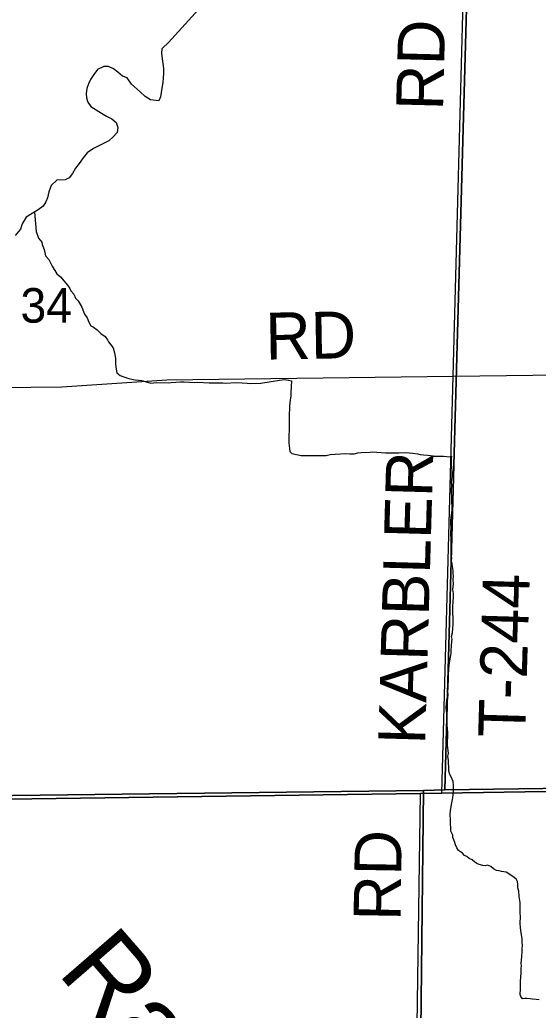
# Model space of a CAD drawing. Extents: x 1588073 to 2013523, y 1090242 to 1357120.
# Drawn here: x 1830205 to 1833520, y 1216746 to 1223082 of the extents above; entities that cross this region are included whole.
import ezdxf

# ---------------------------------------------------------------- set-up
doc = ezdxf.new("R2010")
doc.units = 0
for name, color, linetype in [('GM_X_County_Road', 7, 'Continuous'), ('GM_X_Minor_River', 7, 'Continuous'), ('GM_X_Minor_River_Text', 7, 'Continuous'), ('GM_X_Section', 7, 'Continuous'), ('GM_X_Section_Text', 7, 'Continuous'), ('GM_X_Township', 7, 'Continuous'), ('GM_X_Township_Road', 7, 'Continuous'), ('GM_X_Township_Road_Text', 7, 'Continuous')]:
    doc.layers.add(name, color=color, linetype=linetype)

msp = doc.modelspace()

# ---------------------------------------------------------------- linework, layer by layer
at = {"layer": 'GM_X_County_Road'}
for points in [[(1832903.7, 1218133.9), (1838096.2, 1218216.5), (1843456, 1218284.8)], [(1828830.6, 1218078.6), (1832767, 1218131.7), (1832903.7, 1218133.9)]]:
    msp.add_lwpolyline(points, dxfattribs=at)
at = {"layer": 'GM_X_Minor_River'}
for points in [[(1831403, 1223435.5), (1831389.2, 1223379.3), (1831379.3, 1223357.2), (1831365.4, 1223335.1), (1831353.5, 1223304.9), (1831343.7, 1223278.8), (1831335.8, 1223248.7), (1831331.9, 1223220.6), (1831334.1, 1223192.5), (1831336.2, 1223170.5), (1831348.3, 1223148.5), (1831154.8, 1222937.3)], [(1831159.8, 1222942.2), (1831112.8, 1222896.6), (1831110.5, 1222868.6), (1831116.1, 1222832.4), (1831119.8, 1222802.3), (1831123.4, 1222770.2), (1831123, 1222738.2), (1831120.7, 1222712.1), (1831118.4, 1222682.1), (1831114, 1222644.1), (1831109.7, 1222618), (1831105.3, 1222590), (1831093, 1222564.1), (1831041, 1222570.7), (1831007.2, 1222591.1), (1830973.5, 1222621.5), (1830920, 1222670.2), (1830890.4, 1222710.6), (1830860.5, 1222720.9), (1830832.7, 1222747.3), (1830802.9, 1222769.6), (1830771, 1222784), (1830743, 1222784.3), (1830702.7, 1222764.7), (1830678.3, 1222732.9), (1830655.9, 1222701.1), (1830643.6, 1222673.1), (1830633.2, 1222643.2), (1830628.9, 1222611.2), (1830630.6, 1222583.1), (1830640.3, 1222554.9), (1830658, 1222528.7), (1830727.6, 1222485.8), (1830759.4, 1222465.5), (1830793.3, 1222449.1), (1830821, 1222424.7), (1830830.7, 1222392.5), (1830828.3, 1222362.5), (1830802, 1222334.7), (1830773.6, 1222309), (1830676.9, 1222259.9), (1830636.5, 1222230.3), (1830610.1, 1222198.5), (1830583.7, 1222162.7), (1830561.3, 1222132.8), (1830540.9, 1222099), (1830520.6, 1222071.1), (1830494.4, 1222059.4), (1830442.3, 1222056), (1830405.8, 1222022.3), (1830389.4, 1221982.4), (1830380.9, 1221944.4), (1830370.6, 1221918.4), (1830354.3, 1221890.5), (1830322, 1221866.8), (1830293.7, 1221849.1), (1830245.3, 1221819.6), (1830220.8, 1221777.7), (1830208.4, 1221743.8), (1830175.9, 1221702)], [(1830299.1, 1221852.5), (1830309.2, 1221727.4), (1830323.5, 1221685.4), (1830345.7, 1221659.4), (1830347.7, 1221645.4), (1830359.9, 1221613.3), (1830370.1, 1221571.3), (1830390.3, 1221549.3), (1830412.6, 1221505.3), (1830440.9, 1221457.3), (1830465, 1221437.3), (1830509.4, 1221385.4), (1830525.5, 1221363.4), (1830531.6, 1221347.4), (1830549.8, 1221327.4), (1830561.9, 1221301.4), (1830578, 1221283.4), (1830602.3, 1221243.4), (1830618.6, 1221199.4), (1830634.7, 1221175.4), (1830646.9, 1221147.4), (1830659, 1221125.4), (1830675.1, 1221115.4), (1830699.2, 1221099.5), (1830723.4, 1221075.5), (1830749.6, 1221055.6), (1830765.7, 1221035.6), (1830771.8, 1221021.6), (1830802, 1220983.6), (1830810.2, 1220951.6), (1830816.4, 1220915.5), (1830816.6, 1220879.4), (1830820.8, 1220847.3), (1830824.9, 1220823.3), (1830847, 1220807.3), (1830863.1, 1220799.4), (1830877.1, 1220795.4), (1830901.2, 1220787.5), (1830921.3, 1220783.6), (1830943.4, 1220779.7), (1830963.4, 1220775.8), (1830983.5, 1220773.9), (1831005.6, 1220768), (1831043.7, 1220758.1), (1831077.7, 1220762.3), (1831157.9, 1220760.7), (1831171.9, 1220762.8), (1831232.1, 1220767.1), (1831256.1, 1220765.2), (1831324.3, 1220761.5), (1831340.3, 1220763.6), (1831416.5, 1220759.9), (1831502.7, 1220760.3), (1831518.7, 1220758.4), (1831588.9, 1220760.8), (1831626.9, 1220758.9), (1831659, 1220757.1), (1831681.1, 1220755.2), (1831747.2, 1220757.5), (1831811.3, 1220767.8), (1831865.4, 1220776.1), (1831897.4, 1220780.3), (1831923.5, 1220776.4), (1831941.6, 1220772.5), (1831937.9, 1220698.2), (1831938, 1220674.2), (1831934.2, 1220650.1), (1831930.3, 1220612), (1831930.4, 1220593.9), (1831926.6, 1220559.8), (1831927.1, 1220459.5), (1831925.3, 1220421.4), (1831925.5, 1220373.2), (1831929.7, 1220339.2), (1831931.8, 1220321.1), (1831943.9, 1220307.1), (1832004.1, 1220295.4), (1832034.2, 1220295.5), (1832098.3, 1220293.8), (1832164.4, 1220294.2), (1832188.5, 1220300.3), (1832286.6, 1220306.8), (1832314.7, 1220304.9), (1832342.8, 1220305), (1832366.8, 1220311.2), (1832386.8, 1220313.3), (1832444.9, 1220315.6), (1832463, 1220317.6), (1832487, 1220315.8), (1832543.2, 1220312), (1832629.3, 1220312.4), (1832673.4, 1220314.6), (1832695.5, 1220312.8), (1832717.6, 1220308.8), (1832749.6, 1220305), (1832765.7, 1220301), (1832785.8, 1220299.1), (1832813.8, 1220297.3), (1832831.9, 1220295.3), (1832851.9, 1220291.4), (1832872, 1220291.5)], [(1832872, 1220291.5), (1832890, 1220289.6), (1832914.1, 1220289.7), (1832936.1, 1220287.8), (1832967, 1220285.3)], [(1832949.2, 1218276), (1832947.5, 1218302.1), (1832945.7, 1218326.1), (1832945.8, 1218344.2), (1832942, 1218370.3), (1832946.2, 1218388.3), (1832940.6, 1218442.4), (1832941.3, 1218520.6), (1832939.5, 1218550.7), (1832937.7, 1218566.8), (1832938.2, 1218632.9), (1832934.4, 1218661), (1832930.6, 1218681.1), (1832932.8, 1218709.1), (1832937.1, 1218741.2), (1832943.3, 1218759.2), (1832941.5, 1218789.3), (1832943.6, 1218803.3), (1832943.9, 1218831.3), (1832946, 1218849.4), (1832946.4, 1218893.5), (1832950.9, 1218953.6), (1832957.2, 1218993.6), (1832961.4, 1219015.6), (1832963.6, 1219031.6), (1832963.7, 1219047.7), (1832966, 1219077.7), (1832968.2, 1219103.8), (1832970.3, 1219119.8), (1832966.4, 1219135.9), (1832972.6, 1219159.8), (1832974.9, 1219187.9), (1832975.1, 1219214), (1832977.2, 1219230), (1832975.5, 1219262.1), (1832973.7, 1219282.1), (1832973.8, 1219298.2), (1832974, 1219326.2), (1832976.3, 1219360.3), (1832978.6, 1219388.3), (1832978.8, 1219412.4), (1832975, 1219436.5), (1832977.3, 1219472.6), (1832975.5, 1219498.6), (1832977.7, 1219524.7), (1832975.8, 1219538.7), (1832976, 1219558.8), (1832972.2, 1219584.9), (1832970.3, 1219600.9), (1832964.5, 1219621), (1832966.6, 1219637), (1832962.7, 1219651.1), (1832963, 1219681.2), (1832963.6, 1219757.3), (1832961.9, 1219795.4), (1832962.3, 1219835.5), (1832960.5, 1219859.6), (1832960.6, 1219881.7), (1832969.2, 1219945.7), (1832969.4, 1219975.8), (1832967.6, 1219991.9), (1832967.9, 1220029.9), (1832966.1, 1220060), (1832966.3, 1220080.1), (1832968.5, 1220100.1), (1832964.7, 1220126.2), (1832966.8, 1220142.2), (1832969, 1220162.2), (1832969.3, 1220198.3), (1832967.5, 1220216.4), (1832965.6, 1220238.5), (1832965.9, 1220272.5), (1832968.1, 1220290.6)], [(1833525.7, 1216811.5), (1833507.7, 1216813.6), (1833483.7, 1216815.8), (1833467.7, 1216818), (1833447.7, 1216820.2), (1833433.7, 1216820.3), (1833419.6, 1216818.4), (1833409.7, 1216832.5), (1833403.9, 1216846.6), (1833406.2, 1216882.7), (1833406.5, 1216928.8), (1833411, 1216984.9), (1833411.2, 1217012.9), (1833413.4, 1217029), (1833411.5, 1217047), (1833415.9, 1217087.1), (1833418.2, 1217121.1), (1833418.3, 1217139.2), (1833418.5, 1217159.2), (1833416.6, 1217179.3), (1833416.9, 1217205.3), (1833413, 1217227.4), (1833409.3, 1217255.5), (1833407.4, 1217275.6), (1833405.6, 1217299.7), (1833406, 1217347.8), (1833404.2, 1217363.8), (1833404.8, 1217434), (1833399.1, 1217474.1), (1833395.4, 1217506.2), (1833389.5, 1217528.3), (1833389.7, 1217550.4), (1833387.9, 1217568.4), (1833382, 1217582.5), (1833364.1, 1217596.7), (1833348.1, 1217606.9), (1833332.2, 1217619.1), (1833314.3, 1217629.2), (1833286.3, 1217633.5), (1833270.3, 1217637.6), (1833252.3, 1217639.8), (1833234.4, 1217650), (1833216.5, 1217664.2), (1833196.5, 1217674.4), (1833180.5, 1217668.5), (1833166.5, 1217670.6), (1833142.5, 1217678.9), (1833128.5, 1217685), (1833114.6, 1217693.1), (1833096.7, 1217707.3), (1833078.7, 1217715.5), (1833062.8, 1217729.7), (1833048.9, 1217735.8), (1833035, 1217750), (1833011.1, 1217768.2), (1832999.2, 1217784.4), (1832991.4, 1217804.5), (1832987.5, 1217818.6), (1832979.6, 1217834.7), (1832973.7, 1217850.8), (1832973.8, 1217864.8), (1832962, 1217891), (1832960.2, 1217915), (1832958.4, 1217935.1), (1832958.6, 1217963.2), (1832956.9, 1217997.3), (1832959.1, 1218021.3), (1832961.2, 1218035.3), (1832967.6, 1218073.3), (1832973.8, 1218103.4), (1832976, 1218125.4), (1832978.3, 1218153.4), (1832978.5, 1218183.5), (1832976.7, 1218209.6), (1832970.8, 1218223.7), (1832962.9, 1218237.8), (1832955.1, 1218253.9), (1832949.2, 1218276)]]:
    msp.add_lwpolyline(points, dxfattribs=at)
at = {"layer": 'GM_X_Section'}
for points in [[(1833069.2, 1223464.2), (1838320.7, 1223525.2), (1838217.3, 1218226.5), (1838105.2, 1218225), (1832921.8, 1218155.8)], [(1833069.2, 1223464.2), (1832921.8, 1218155.8), (1832785.7, 1218150.4), (1827704.4, 1218090.5), (1827787.4, 1223409.2)], [(1838105.2, 1218225), (1838006, 1212966.3), (1832728.9, 1212977.6), (1832785.7, 1218150.4), (1832921.8, 1218155.8)], [(1832785.7, 1218150.4), (1832728.9, 1212977.6), (1827464.8, 1213017), (1827502.3, 1218087.8), (1827704.4, 1218090.5)]]:
    msp.add_lwpolyline(points, close=True, dxfattribs=at)
at = {"layer": 'GM_X_Township'}
for points in [[(1843595.8, 1223607.4), (1843524.8, 1220944.1), (1843455.9, 1218284.8), (1838096.1, 1218216.5), (1832903.7, 1218134), (1832767, 1218131.7), (1826396.2, 1218045.7), (1826179.5, 1218042.8), (1822453.9, 1217980.2), (1822251.4, 1217973.4), (1819562.3, 1217916.3), (1817121.9, 1217871.3), (1816931.3, 1217858.3), (1813178.6, 1217800.7), (1813063.7, 1217802), (1812123.4, 1217805.2), (1812125.2, 1217933.5), (1812142, 1219092.6), (1812144.8, 1219453.7), (1812142.7, 1220364.3), (1812190.2, 1223589.5)], [(1822453.9, 1217980.2), (1826179.5, 1218042.8), (1826396.2, 1218045.7), (1832767, 1218131.7), (1832903.7, 1218134), (1838096.1, 1218216.5), (1843455.9, 1218284.8), (1843390.3, 1212953.3), (1843337.8, 1209235.5), (1843273.2, 1204127.3), (1843209.4, 1199147.7), (1843132.3, 1191734.3), (1843104.9, 1189507.3), (1843067.6, 1186456.2), (1837772, 1186479.8), (1836614.4, 1186489.9), (1832498.6, 1186486.1), (1829632.6, 1186472.1), (1827562, 1186497.2), (1821834.9, 1186718.2)]]:
    msp.add_lwpolyline(points, dxfattribs=at)
at = {"layer": 'GM_X_Township_Road'}
for points in [[(1832976.9, 1220802.3), (1833047.2, 1223440.5)], [(1832976.9, 1220802.3), (1838249.4, 1220868.7), (1843524.8, 1220944.1)], [(1827742.1, 1220729.5), (1829478, 1220723.7), (1830474.4, 1220733.8), (1831144.2, 1220779.3), (1832976.9, 1220802.3)], [(1832903.7, 1218133.9), (1832976.9, 1220802.3)], [(1832693.3, 1212947), (1832767, 1218131.7)]]:
    msp.add_lwpolyline(points, dxfattribs=at)

# ---------------------------------------------------------------- texts
at = {"layer": 'GM_X_Minor_River_Text'}
msp.add_text('Raccoon', height=500.29, rotation=310.98465, dxfattribs=at).set_placement((1830438.9, 1216984.8))
at = {"layer": 'GM_X_Section_Text'}
msp.add_text('34', height=221, rotation=0.00001, dxfattribs=at).set_placement((1830209.2, 1221144.7))
at = {"layer": 'GM_X_Township_Road_Text'}
for s, rotation, p in [('RD', 88.51934, (1832910.9, 1222500.4)), ('RD', 0.98815, (1831777.9, 1220908.1)), ('KARBLER', 88.38056, (1832796.5, 1218443.8)), ('T-244', 88.31516, (1833435.6, 1218486.9)), ('RD', 89.01278, (1832638.8, 1217316.2))]:
    msp.add_text(s, height=300, rotation=rotation, dxfattribs=at).set_placement(p)

doc.saveas('drawing.dxf')
